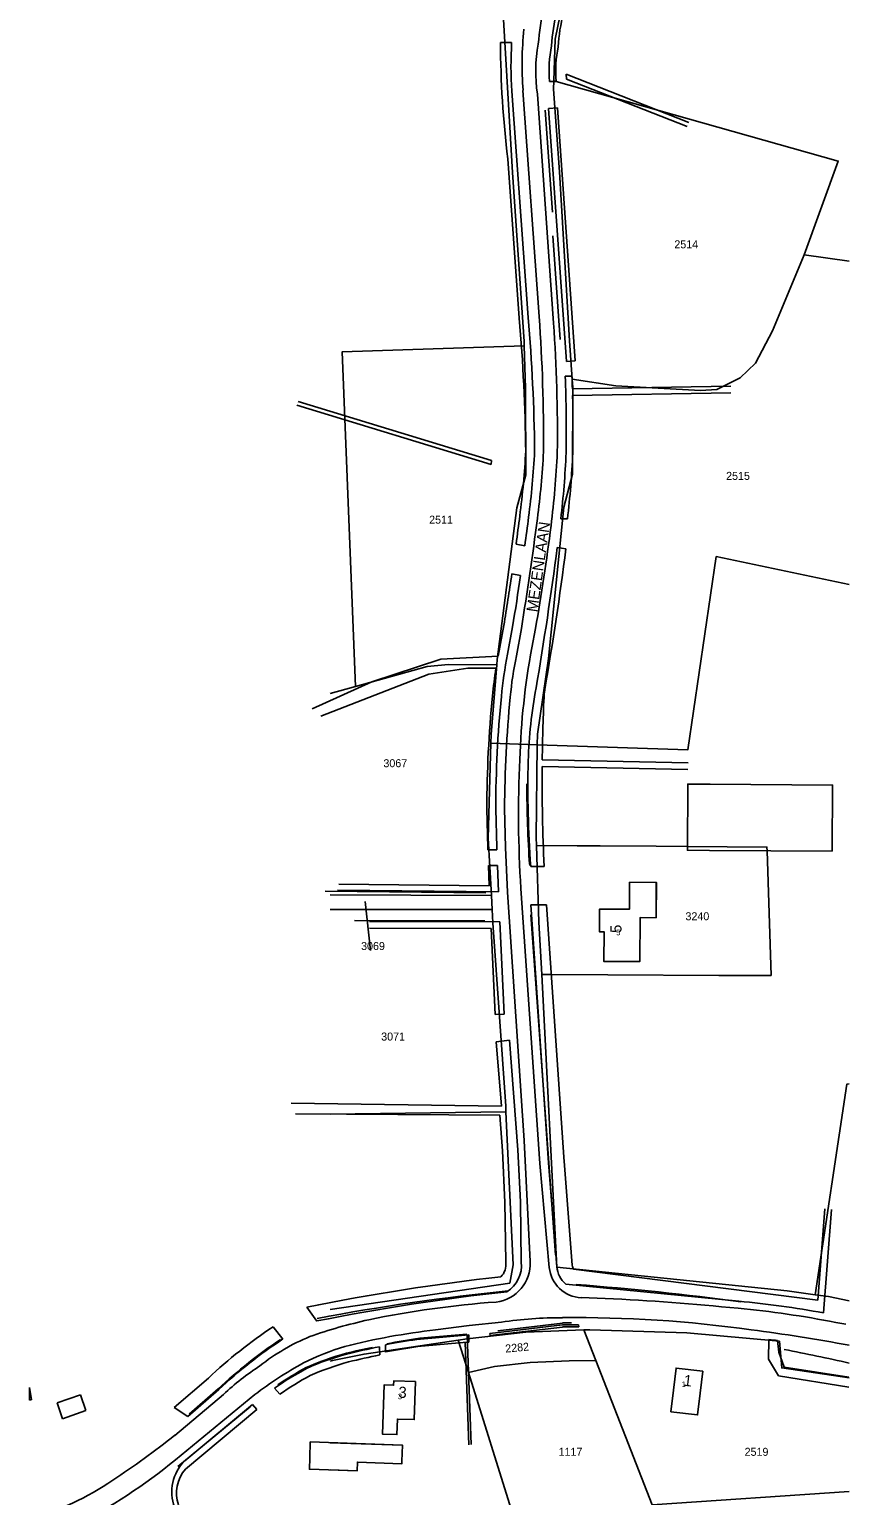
# Model space of a CAD drawing. Extents: x 148816 to 151297, y 399515 to 402500.
# Drawn here: x 148815.6 to 148999.2, y 400053.3 to 400383 of the extents above; entities that cross this region are included whole.
import ezdxf

# ---------------------------------------------------------------- set-up
doc = ezdxf.new("R2010")
doc.units = 0
for name, color, linetype in [('B01 Hoofdgebouw  [D] Norm', 7, 'Continuous'), ('B01 Hoofdgebouw  [T] Norm', 7, 'Continuous'), ('B01 hoofgebouw', 7, 'Continuous'), ('B03 Overig opstal  [D] Norm', 7, 'Continuous'), ('G01 perceelsgrens', 7, 'Continuous'), ('Q05 Bomenrij  [D] Gem', 7, 'Continuous'), ('T09 Insteek water  [D] Norm', 7, 'Continuous'), ('V00 Kant verharding algemeen  [T] Norm', 7, 'Continuous'), ('Z01 perceelnummer', 7, 'Continuous'), ('Z02 huisnummer', 7, 'Continuous'), ('Z02 Huisnummer  [Tekst] Norm', 7, 'Continuous'), ('Z06 straatnaam', 7, 'Continuous')]:
    doc.layers.add(name, color=color, linetype=linetype)

msp = doc.modelspace()

# ---------------------------------------------------------------- linework, layer by layer
at = {"layer": 'B01 Hoofdgebouw  [D] Norm'}
for points in [[(148960.47, 400077.05), (148959.9, 400072.2), (148965.91, 400071.49), (148966.48, 400076.33)], [(148878.66, 400061.83), (148878.58, 400059.27), (148889.33, 400058.9), (148889.39, 400060.85), (148899.39, 400060.5), (148899.41, 400061.09)]]:
    msp.add_lwpolyline(points, dxfattribs=at)
at = {"layer": 'B01 Hoofdgebouw  [T] Norm'}
for p, q in [((148963.69, 400213.31), (148963.61, 400198.44)), ((148968.69, 400213.28), (148963.69, 400213.31)), ((148963.61, 400198.44), (148968.61, 400198.41)), ((148950.61, 400191.24), (148950.58, 400185.16)), ((148956.6, 400191.22), (148950.61, 400191.24)), ((148943.85, 400185.2), (148943.81, 400180.11)), ((148950.58, 400185.16), (148943.85, 400185.2)), ((148943.81, 400180.11), (148944.86, 400180.1)), ((148944.86, 400180.1), (148944.84, 400173.41)), ((148944.84, 400173.41), (148949.84, 400173.4)), ((148961.06, 400082.01), (148960.47, 400077.05)), ((148967.07, 400081.3), (148961.06, 400082.01)), ((148966.48, 400076.33), (148967.07, 400081.3)), ((148895.43, 400078.24), (148895.02, 400067.16)), ((148897.52, 400078.15), (148895.43, 400078.24)), ((148897.55, 400079.13), (148897.52, 400078.15)), ((148902.45, 400078.96), (148897.55, 400079.13)), ((148902.16, 400070.41), (148902.45, 400078.96)), ((148827.09, 400075.97), (148821.86, 400074.18)), ((148821.86, 400074.18), (148823.09, 400070.58)), ((148828.33, 400072.43), (148827.09, 400075.97)), ((148823.09, 400070.58), (148828.33, 400072.43)), ((148898.26, 400067.05), (148898.39, 400070.55)), ((148898.39, 400070.55), (148902.16, 400070.41)), ((148895.02, 400067.16), (148898.26, 400067.05)), ((148878.79, 400065.39), (148878.66, 400061.83)), ((148899.54, 400064.66), (148878.79, 400065.39)), ((148899.41, 400061.09), (148899.54, 400064.66))]:
    msp.add_line(p, q, dxfattribs=at)
for points in [[(148815.61, 400074.81), (148815.61, 400077.67)], [(148815.61, 400077.67), (148816.13, 400074.91), (148815.61, 400074.81)]]:
    msp.add_lwpolyline(points, dxfattribs=at)
at = {"layer": 'B01 hoofgebouw'}
for points in [[(148968.69, 400213.28), (148963.69, 400213.31), (148963.61, 400198.44), (148968.61, 400198.41)], [(148968.61, 400198.41), (148996.16, 400198.24), (148996.26, 400213.11), (148968.69, 400213.28)], [(148956.6, 400191.22), (148950.61, 400191.24), (148950.58, 400185.16), (148943.85, 400185.2), (148943.81, 400180.11), (148944.86, 400180.1), (148944.84, 400173.41), (148949.84, 400173.4)], [(148949.84, 400173.4), (148952.88, 400173.39), (148952.96, 400183.3), (148956.56, 400183.27), (148956.62, 400191.22), (148956.6, 400191.22)], [(148966.48, 400076.33), (148967.07, 400081.3), (148961.06, 400082.01), (148960.47, 400077.05)], [(148902.45, 400078.96), (148902.16, 400070.41), (148898.39, 400070.55), (148898.26, 400067.05), (148895.02, 400067.16), (148895.43, 400078.24), (148897.52, 400078.15), (148897.55, 400079.13), (148902.45, 400078.96)], [(148960.47, 400077.05), (148959.9, 400072.2), (148965.91, 400071.49), (148966.48, 400076.33)], [(148899.41, 400061.09), (148899.54, 400064.66), (148883.3, 400065.23)], [(148883.3, 400059.11), (148889.33, 400058.9), (148889.39, 400060.85), (148899.39, 400060.5), (148899.41, 400061.09)]]:
    msp.add_lwpolyline(points, dxfattribs=at)
at = {"layer": 'B03 Overig opstal  [D] Norm'}
for points in [[(148968.69, 400213.28), (148996.26, 400213.11), (148996.16, 400198.24), (148968.61, 400198.41)], [(148956.6, 400191.22), (148956.56, 400183.27), (148952.96, 400183.3), (148952.88, 400173.39), (148949.84, 400173.4)]]:
    msp.add_lwpolyline(points, dxfattribs=at)
at = {"layer": 'G01 perceelsgrens'}
for points in [[(148933.57, 400371.45), (148933.86, 400380.85), (148935.55, 400388.87), (148938.88, 400396.96), (148943.94, 400404.64), (148988.13, 400467.7), (148994.55, 400476.79)], [(148922.18, 400386.53), (148924.26, 400350.82), (148926.87, 400312.85), (148926.91, 400311.86)], [(148937.68, 400304.4), (148937.07, 400312.99), (148934.86, 400350.96), (148933.51, 400369.54), (148933.57, 400371.45)], [(148933.57, 400371.45), (148997.53, 400353.42), (148989.86, 400332.36)], [(148937.68, 400304.4), (148947.54, 400302.9), (148966.58, 400301.81), (148970.2, 400302.06), (148975.48, 400304.7), (148978.93, 400307.94), (148982.75, 400315.25), (148989.86, 400332.36)], [(148989.86, 400332.36), (149000, 400330.91)], [(148926.91, 400311.86), (148885.95, 400310.48), (148888.93, 400235.26)], [(148920.73, 400240.12), (148920.84, 400241.36), (148925.28, 400275.42), (148927.28, 400282.85), (148927.21, 400302.35), (148926.91, 400311.86)], [(148929.83, 400222.15), (148929.86, 400224.58), (148932.33, 400241.52), (148935.78, 400275.57), (148937.78, 400282.99), (148937.81, 400302.5), (148937.68, 400304.4)], [(148929.83, 400222.15), (148963.68, 400221), (148970.11, 400264.48), (149000, 400258.18)], [(148888.93, 400235.26), (148905.07, 400239.77), (148909.89, 400240.19), (148920.73, 400240.12)], [(148919.41, 400222.51), (148919.46, 400224.44), (148920.73, 400240.12)], [(148883.3, 400233.69), (148888.93, 400235.26)], [(148919.53, 400188.24), (148918.78, 400201.13), (148919.41, 400222.51)], [(148919.41, 400222.51), (148929.83, 400222.15)], [(148929.64, 400199.51), (148929.58, 400201.28), (148929.83, 400222.15)], [(148930.23, 400182.28), (148929.64, 400199.51)], [(148938.81, 400199.45), (148929.64, 400199.51)], [(148938.81, 400199.45), (148943.96, 400199.41), (148956.58, 400199.34)], [(148956.58, 400199.34), (148963.62, 400199.28), (148981.48, 400199.17), (148981.51, 400198.33), (148982.48, 400170.25)], [(148883.3, 400188.4), (148919.53, 400188.24)], [(148883.3, 400185.14), (148919.71, 400185.11)], [(148919.53, 400188.24), (148919.71, 400185.11)], [(148919.71, 400185.11), (148919.88, 400182.14), (148922.74, 400140.88), (148922.8, 400139.61)], [(148930.23, 400182.28), (148930.85, 400170.48)], [(148930.85, 400170.48), (148934.26, 400104.71), (148986.02, 400099.36), (148992.37, 400098.51)], [(148932.98, 400170.47), (148930.85, 400170.48)], [(148932.98, 400170.47), (148945.72, 400170.41)], [(148945.72, 400170.41), (148970.7, 400170.29), (148982.48, 400170.25)], [(148992.37, 400098.51), (148999.47, 400145.87), (149000, 400145.93)], [(148922.8, 400139.61), (148883.3, 400139.12)], [(148883.3, 400095.18), (148923.65, 400101.1), (148924.42, 400105.19), (148922.8, 400139.61)], [(148992.37, 400098.51), (148995.3, 400098.12), (149000, 400097.1)], [(148912.05, 400088.28), (148914.04, 400088.58), (148927.3, 400090.09), (148940.34, 400090.58)], [(148940.34, 400090.58), (148941.69, 400090.63), (148963.51, 400089.96), (148984.3, 400088.02), (148984.81, 400082.04), (149000, 400079.84)], [(148940.34, 400090.58), (148943.02, 400083.72)], [(148883.3, 400083.53), (148883.79, 400083.69), (148890.89, 400085.17), (148912.05, 400088.28)], [(148912.05, 400088.28), (148914.34, 400081)], [(148914.34, 400081), (148920.23, 400082.38), (148928.24, 400083.29), (148937.01, 400083.64), (148943.02, 400083.72)], [(148943.02, 400083.72), (148955.67, 400051.25)], [(148914.34, 400081), (148924.38, 400049.11)], [(148955.67, 400051.25), (149000, 400054.29)]]:
    msp.add_lwpolyline(points, dxfattribs=at)
at = {"layer": 'Q05 Bomenrij  [D] Gem'}
for p, q in [((148933.23, 400341.95), (148931.62, 400364.85)), ((148934.96, 400313.32), (148933.32, 400336.63)), ((148882.11, 400189.22), (148918.31, 400188.85)), ((148888.77, 400182.63), (148918.07, 400182.54)), ((148933.96, 400107.45), (148928.42, 400183.92)), ((148903.41, 400088.7), (148914.03, 400089.61)), ((148920.97, 400090.41), (148935.48, 400092.14)), ((148851.53, 400071.64), (148858.09, 400077.32)), ((148849, 400059.84), (148865.24, 400073.26))]:
    msp.add_line(p, q, dxfattribs=at)
for centre, radius, start, end in [((149173.64, 400212.52), 246.13, 179.794, 184.08), ((148973.84, 399595.46), 506.43, 95.7255, 100.638), ((148887.99, 399439.72), 663.01, 82.40619, 85.62251), ((148938.47, 399807.03), 285.13, 90.1854, 90.6001), ((148930.64, 400000.16), 105.91, 123.5415, 133.2392), ((148926.55, 399926.09), 164.09, 101.8908, 103.9763), ((148926.8, 399926.28), 164.09, 98.1955, 100.822), ((148899.23, 399639.61), 454.81, 77.1998, 79.0791), ((148903.18, 400025.03), 62.45, 105.0932, 113.9214), ((148919.74, 400005.86), 87, 118.7779, 123.6706)]:
    msp.add_arc(centre, radius, start, end, dxfattribs=at)
at = {"layer": 'T09 Insteek water  [D] Norm'}
for p, q in [((148921.57, 400380.04), (148924.07, 400380.04)), ((148932.57, 400371.3), (148934.07, 400371.3)), ((148936.35, 400372.92), (148963.91, 400362.08)), ((148936.41, 400371.82), (148936.35, 400372.92)), ((148936.41, 400371.82), (148963.54, 400361.15)), ((148927.77, 400318.26), (148924.14, 400369.13)), ((148932.37, 400365.21), (148934.36, 400365.41)), ((148936.39, 400308.32), (148932.37, 400365.21)), ((148938.38, 400308.48), (148934.36, 400365.41)), ((148925.77, 400318.12), (148923.22, 400353.9)), ((148936.39, 400308.32), (148938.38, 400308.48)), ((148936.13, 400305.02), (148937.63, 400305.07)), ((148973.35, 400302.79), (148937.73, 400302.16)), ((148973.38, 400301.29), (148937.77, 400300.66)), ((148919.44, 400285.19), (148875.74, 400298.5)), ((148919.56, 400286.09), (148876.07, 400299.33)), ((148919.56, 400286.09), (148919.44, 400285.19)), ((148935.13, 400272.95), (148936.64, 400272.95)), ((148927.03, 400266.9), (148925.06, 400267.29)), ((148934.33, 400266.53), (148936.3, 400266.2)), ((148926.07, 400260.19), (148924.11, 400260.58)), ((148921.06, 400242.06), (148922.32, 400249.01)), ((148923.17, 400242.51), (148924.29, 400248.66)), ((148908.16, 400241.38), (148892.66, 400236.32)), ((148921.06, 400242.06), (148908.16, 400241.38)), ((148881.2, 400228.56), (148905.46, 400238.01)), ((148905.46, 400238.01), (148914.23, 400239.35)), ((148914.23, 400239.35), (148920.56, 400239.35)), ((148892.66, 400236.32), (148879.18, 400230.25)), ((148930.96, 400218.78), (148963.76, 400218.11)), ((148930.94, 400217.28), (148963.73, 400216.61)), ((148918.71, 400198.96), (148918.5, 400207.77)), ((148920.71, 400199.03), (148920.5, 400207.78)), ((148918.73, 400198.53), (148918.71, 400198.96)), ((148920.73, 400198.51), (148918.73, 400198.53)), ((148920.73, 400198.51), (148920.71, 400199.03)), ((148920.87, 400195.01), (148918.87, 400195.03)), ((148919.05, 400190.45), (148918.87, 400195.03)), ((148921.11, 400189.08), (148920.87, 400195.01)), ((148931.38, 400194.79), (148928.37, 400194.79)), ((148884.91, 400189.44), (148921.11, 400189.08)), ((148885.24, 400190.79), (148919.05, 400190.45)), ((148931.93, 400186.19), (148928.42, 400186.19)), ((148932.39, 400128.15), (148928.42, 400186.19)), ((148935.89, 400128.39), (148931.93, 400186.19)), ((148892.12, 400182.43), (148921.42, 400182.34)), ((148922.39, 400161.57), (148921.42, 400182.34)), ((148892.12, 400180.93), (148919.49, 400180.85)), ((148920.39, 400161.49), (148919.49, 400180.85)), ((148920.39, 400161.49), (148922.39, 400161.57)), ((148923.63, 400155.71), (148920.62, 400155.34)), ((148921.79, 400140.87), (148920.62, 400155.34)), ((148925.49, 400131.09), (148923.63, 400155.71)), ((148921.79, 400140.87), (148874.46, 400141.55)), ((148875.47, 400139.19), (148921.39, 400138.86)), ((148922, 400130.83), (148921.39, 400138.86)), ((148922.57, 400119.25), (148922, 400130.92)), ((148926.07, 400119.42), (148925.49, 400131.09)), ((148934.23, 400104.8), (148932.39, 400128.19)), ((148937.72, 400105.12), (148935.88, 400128.51)), ((148922.74, 400105.81), (148922.57, 400119.38)), ((148926.24, 400105.85), (148926.07, 400119.42)), ((148992.95, 400097.26), (148994.5, 400117.78)), ((148994.24, 400094.42), (148995.99, 400117.67)), ((148992.95, 400097.26), (148938, 400104.21)), ((148975.17, 400097.04), (148936.26, 400100.91)), ((148878.01, 400095.71), (148880.24, 400092.59)), ((148870.46, 400091.29), (148872.65, 400088.54)), ((148902.76, 400088.45), (148914.42, 400089.45)), ((148914.1, 400089.42), (148914.94, 400064.79)), ((148914.42, 400089.45), (148914.47, 400087.84)), ((148919.19, 400089.8), (148935.49, 400091.74)), ((148919.19, 400089.8), (148919.25, 400089.3)), ((148919.25, 400089.3), (148935.53, 400091.24)), ((148939.12, 400091.75), (148939.19, 400091.25)), ((148894.35, 400086.79), (148894.41, 400084.96)), ((148895.68, 400085.62), (148895.74, 400087.26)), ((148902.9, 400086.85), (148914, 400087.8)), ((148913.65, 400087.77), (148914.44, 400064.77)), ((148914.2, 400087.82), (148914.47, 400087.84)), ((148981.95, 400088.46), (148981.82, 400083.98)), ((148983.88, 400088.18), (148984.16, 400085.55)), ((148981.82, 400083.98), (148984.12, 400080.23)), ((148984.16, 400085.55), (148985.35, 400082.22)), ((148848.21, 400073.13), (148855.88, 400079.76)), ((148984.12, 400080.23), (148999.94, 400077.72)), ((148985.35, 400082.22), (148999.9, 400079.99)), ((148851.23, 400071.11), (148858.23, 400077.17)), ((148870.76, 400077.52), (148871.92, 400076.13)), ((148851.23, 400071.11), (148848.21, 400073.13)), ((148850.55, 400061.17), (148865.83, 400073.83)), ((148865.83, 400073.83), (148866.77, 400072.7)), ((148866.77, 400072.7), (148850.73, 400059.29))]:
    msp.add_line(p, q, dxfattribs=at)
for centre, radius, start, end in [((148979.26, 400376.21), 46.31, 156.6702, 176.164), ((148979.26, 400376.21), 44.81, 156.7962, 176.2833), ((149145.11, 400381.02), 223.55, 180.2501, 186.9679), ((149006.36, 400375.07), 82.43, 176.5392, 184.1304), ((148963.4, 400373.46), 30.91, 169.0787, 183.9928), ((148963.4, 400373.46), 29.41, 168.8985, 184.1968), ((148544.91, 400284.41), 382.35, 0.5556, 5.0521), ((148544.91, 400284.41), 384.35, 0.5556, 5.0521), ((148585.94, 400292.24), 350.43, 359.276, 2.0902), ((148585.94, 400292.24), 351.93, 1.6155, 2.0889), ((148585.94, 400292.24), 351.93, 359.2716, 1.3713), ((148749.15, 400297.17), 178.32, 352.4109, 357.1313), ((148749.15, 400297.17), 180.32, 352.4123, 357.1313), ((148708.98, 400298.79), 227.63, 353.4821, 357.2351), ((148708.98, 400298.79), 229.13, 353.525, 357.2418), ((148184.24, 400369.16), 747.8, 352.17066, 352.65933), ((148184.24, 400369.16), 749.8, 352.16171, 352.659), ((148134.89, 400370.75), 806.2, 350.30265, 352.57275), ((148134.89, 400370.75), 808.2, 350.30139, 352.56715), ((148184.24, 400369.16), 747.8, 350.75375, 351.65109), ((148184.24, 400369.16), 749.8, 350.75154, 351.64318), ((149006.22, 400225.34), 84.8, 168.3199, 174.8278), ((149006.22, 400225.34), 86.8, 170.7084, 174.8227), ((149032.1, 400215.55), 104.34, 169.2867, 178.3424), ((149032.1, 400215.55), 102.34, 169.2769, 169.7486), ((149184.03, 400207.21), 265.53, 174.3893, 179.8791), ((149184.03, 400207.21), 263.53, 174.3876, 179.8769), ((149349.54, 400214.16), 418.6, 177.3147, 179.3672), ((149173.86, 400212.58), 246.13, 178.6044, 184.1435), ((149349.54, 400214.16), 418.6, 179.5727, 182.6521), ((148918.96, 400105.24), 3.83, 314.9447, 8.4598), ((148919.3, 400105.1), 6.99, 301.7866, 6.1933), ((148940.01, 400105.33), 5.8, 185.3055, 229.781), ((148940.01, 400105.33), 2.3, 185.3055, 209.1681), ((148977.92, 399599.65), 506.03, 96.3838, 101.388), ((148977.92, 399599.65), 502.53, 96.2774, 101.2091), ((148953.26, 399867.44), 230.65, 79.7688, 84.5473), ((148930.64, 400000.16), 109.21, 123.4415, 133.2047), ((148938.51, 399806.04), 285.72, 89.8761, 90.6046), ((148938.47, 399807.03), 284.23, 89.8549, 90.5916), ((148930.64, 400000.16), 105.71, 123.2682, 133.2392), ((148926.55, 399926.09), 163.89, 101.333, 103.9756), ((148926.55, 399926.09), 162.49, 98.3353, 100.9511), ((148926.55, 399926.09), 164.09, 98.3353, 100.822), ((148916.81, 399630.04), 463.02, 81.671, 81.9125), ((148903.18, 400025.03), 62.25, 105.095, 113.9136), ((148903.18, 400025.03), 60.45, 105.1116, 113.8412), ((148926.55, 399926.09), 162.09, 101.4383, 103.9694), ((148919.74, 400005.86), 86.8, 118.7835, 124.3558), ((148919.74, 400005.86), 85, 118.8352, 124.236), ((148857.63, 400054.14), 9.98, 135.2178, 200.2505), ((148857.01, 400053.87), 8.3, 139.1614, 198.6281)]:
    msp.add_arc(centre, radius, start, end, dxfattribs=at)
at = {"layer": 'V00 Kant verharding algemeen  [T] Norm'}
for p, q in [((148930.26, 400318.44), (148926.63, 400369.31)), ((148933.49, 400316.95), (148929.86, 400368.46)), ((148925.14, 400242.14), (148926.26, 400248.32)), ((148928.64, 400243.97), (148929.46, 400248.28)), ((148922.71, 400199.09), (148922.5, 400207.81)), ((148923.11, 400188.99), (148922.71, 400199.09)), ((148926.89, 400133.18), (148923.11, 400188.99)), ((148930.4, 400128.01), (148926.17, 400189.84)), ((148928.24, 400105.95), (148926.89, 400133.18)), ((148932.54, 400104.65), (148930.4, 400128.01)), ((148945.13, 400097.66), (148939.75, 400097.84)), ((148906.97, 400090.62), (148914.53, 400091.56)), ((148914.53, 400091.56), (148921.8, 400092.32)), ((148999.2, 400091.87), (148996.95, 400092.28)), ((148848.32, 400066.88), (148859.25, 400076.07)), ((148848.47, 400061.37), (148866.32, 400076.04))]:
    msp.add_line(p, q, dxfattribs=at)
for centre, radius, start, end in [((148979.26, 400376.21), 49.31, 156.4321, 175.9444), ((149006.36, 400375.07), 79.93, 174.2828, 184.1304), ((148963.4, 400373.46), 33.91, 169.3872, 188.4721), ((148543.59, 400290.76), 387.66, 359.5981, 4.0947), ((148585.94, 400292.24), 348.43, 359.283, 4.0667), ((148749.15, 400297.17), 182.32, 352.3837, 357.1313), ((148708.98, 400298.79), 225.63, 353.0372, 357.2279), ((148184.24, 400369.16), 751.8, 350.75052, 352.65141), ((148421.6, 400336.43), 515.45, 350.153, 352.7565), ((149006.22, 400225.34), 82.8, 168.294, 174.7894), ((149085.76, 400214.31), 159.9, 169.3099, 178.3656), ((149184.03, 400207.21), 261.53, 174.372, 179.869), ((149175.68, 400206.42), 250.06, 177.1458, 183.8015), ((148919.54, 400105.51), 8.72, 276.7845, 2.8276), ((148940.01, 400105.33), 7.5, 185.3055, 268.0471), ((148935.76, 399883.07), 214.32, 94.0629, 101.7994), ((148918.45, 399533.6), 564.69, 84.2507, 87.2921), ((148917.34, 399978.48), 117.17, 102.5243, 109.2753), ((148934.97, 400007.98), 85.36, 89.6487, 98.8734), ((148938.47, 399807.03), 286.33, 82.0738, 90.5955), ((148953.26, 399867.44), 229.05, 79.0023, 84.5473), ((148926.55, 399926.09), 165.69, 96.7872, 103.9706), ((148916.81, 399630.04), 464.62, 79.6856, 82.4384), ((148897.37, 400044.35), 48.49, 112.6939, 128.067), ((148905.72, 400025.63), 64.18, 107.3769, 116.311), ((148919.74, 400005.86), 88.2, 118.7867, 127.2795), ((148900.28, 400032.25), 60.03, 123.1275, 133.113), ((148727.29, 400219.36), 194.67, 303.3698, 308.4404), ((148770.52, 400156.22), 122.77, 296.9079, 309.4147), ((148796.94, 400112.08), 66.78, 286.2358, 304.0951)]:
    msp.add_arc(centre, radius, start, end, dxfattribs=at)
at = {"layer": 'Z01 perceelnummer'}
msp.add_lwpolyline([(148892.32, 400175.91), (148891.17, 400186.9)], dxfattribs=at)

# ---------------------------------------------------------------- texts
for s, p in [('2514', (148960.67, 400333.79)), ('2515', (148972.31, 400281.72)), ('2511', (148905.52, 400271.87)), ('3067', (148895.24, 400217.11)), ('3240', (148963.17, 400182.7)), ('3069', (148890.22, 400176.01)), ('3071', (148894.74, 400155.65)), ('1117', (148934.63, 400062.28)), ('2519', (148976.47, 400062.28))]:
    msp.add_text(s, height=1.8, dxfattribs=at).set_placement(p)
msp.add_text('2282', height=1.8, rotation=5.2308, dxfattribs=at).set_placement((148922.73, 400085.48))
at = {"layer": 'Z02 huisnummer'}
for s, rotation, p in [('5', 89.8281, (148948.78, 400179.84)), ('1', 353.2801, (148962.64, 400078.05)), ('3', 357.9935, (148898.58, 400075.34))]:
    msp.add_text(s, height=2.5, rotation=rotation, dxfattribs=at).set_placement(p)
at = {"layer": 'Z02 Huisnummer  [Tekst] Norm'}
for s, p in [('5', (148947.59, 400179.33)), ('3', (148898.5, 400075)), ('1', (148962.31, 400077.73))]:
    msp.add_text(s, height=1.25, dxfattribs=at).set_placement(p)
at = {"layer": 'Z06 straatnaam'}
msp.add_text('MEZENLAAN', height=2.5, rotation=81.9509, dxfattribs=at).set_placement((148929.87, 400251.88))

doc.saveas('drawing.dxf')
